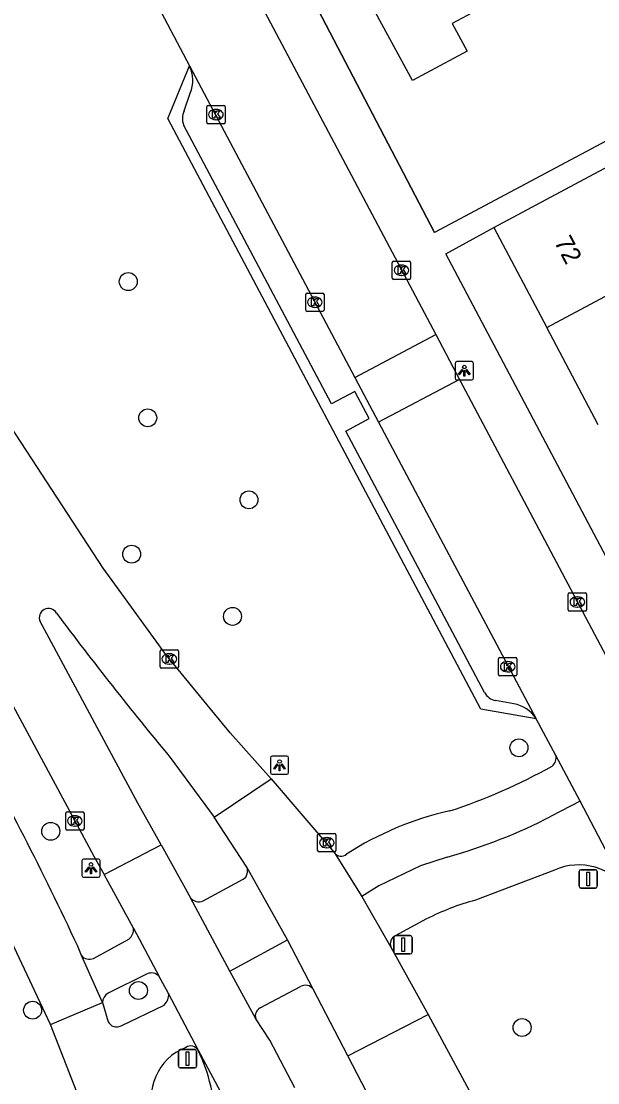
# Model space of a CAD drawing. Extents: x 157793 to 159380, y 380882 to 382313.
# Drawn here: x 158908.1 to 158939.6, y 381800.5 to 381858.4 of the extents above; entities that cross this region are included whole.
import ezdxf

# ---------------------------------------------------------------- set-up
doc = ezdxf.new("R2010")
doc.units = 0
for name, color, linetype in [('IMGEO_Boom', 7, 'Continuous'), ('IMGEO_Fietspad_gesloten', 7, 'Continuous'), ('IMGEO_Fietspad_open', 7, 'Continuous'), ('IMGEO_Kolk', 7, 'Continuous'), ('IMGEO_Lichtpunt', 7, 'Continuous'), ('IMGEO_Muur', 7, 'Continuous'), ('IMGEO_Pand', 7, 'Continuous'), ('IMGEO_Pand_nummerreeks', 7, 'Continuous'), ('IMGEO_Rijbaan_lokaal_gesloten', 7, 'Continuous'), ('IMGEO_Rijbaan_lokaal_open', 7, 'Continuous'), ('IMGEO_Verkeersbordpaal', 7, 'Continuous'), ('IMGEO_Voetpad_open', 7, 'Continuous')]:
    doc.layers.add(name, color=color, linetype=linetype)

msp = doc.modelspace()

# ---------------------------------------------------------------- linework, layer by layer
at = {"layer": 'IMGEO_Boom'}
for centre in [(158913.97, 381844.166), (158915.031, 381836.733), (158920.556, 381832.261), (158914.155, 381829.297), (158919.659, 381825.903), (158935.288, 381818.735), (158909.74, 381814.18), (158914.523, 381805.494), (158908.749, 381804.422), (158935.461, 381803.477)]:
    msp.add_circle(centre, 0.489, dxfattribs=at)
at = {"layer": 'IMGEO_Fietspad_gesloten'}
for points in [[(158909.734, 381803.643), (158906.164, 381811.184), (158902.407, 381818.335), (158892.504, 381836.976), (158876.865, 381865.95), (158872.746, 381873.772), (158868.388, 381881.765), (158860.851, 381894.387), (158858.529, 381898.284), (158857.433, 381899.967)], [(158911.412, 381807.403), (158911.194, 381807.946)], [(158912.565, 381804.841), (158911.412, 381807.403)], [(158909.734, 381803.643), (158912.565, 381804.841)]]:
    msp.add_lwpolyline(points, dxfattribs=at)
msp.add_arc((158748.702, 381732.148), 179.301, 25.00774, 29.24069, dxfattribs=at)
at = {"layer": 'IMGEO_Fietspad_open'}
for points in [[(158938.624, 381815.817), (158937.055, 381815.008)], [(158931.369, 381812.777), (158929.922, 381812.298), (158927.642, 381811.212), (158926.718, 381810.628)], [(158937.223, 381812.064), (158932.918, 381810.421)], [(158930.244, 381809.398), (158928.533, 381808.487)], [(158919.51, 381806.555), (158922.66, 381808.266)], [(158921.171, 381804.557), (158923.374, 381805.713)], [(158912.565, 381804.841), (158912.865, 381803.794)], [(158913.575, 381803.572), (158915.923, 381804.703)], [(158912.349, 381796.941), (158909.734, 381803.643)]]:
    msp.add_lwpolyline(points, dxfattribs=at)
for centre, radius, start, end in [((158923.643, 381840.829), 29.096, 285.39847, 297.44836), ((158938.54, 381809.159), 3.189, 32.8465, 114.38218), ((158936.222, 381797.779), 13.066, 104.64569, 117.2253), ((158928.822, 381808.016), 0.552, 121.59591, 197.31178), ((158923.635, 381805.226), 0.553, 39.31268, 118.19541), ((158915.458, 381805.25), 0.718, 310.34249, 6.92989), ((158921.404, 381804.113), 0.501, 117.68253, 197.92392), ((158913.33, 381804.035), 0.524, 207.39574, 297.87783), ((158918.219, 381799.599), 3.007, 111.71256, 200.88882), ((158917.369, 381801.987), 0.483, 28.59729, 122.78063)]:
    msp.add_arc(centre, radius, start, end, dxfattribs=at)
at = {"layer": 'IMGEO_Kolk'}
for p, q in [((158918.326, 381853.775), (158919.178, 381853.775)), ((158918.251, 381852.849), (158918.251, 381853.701)), ((158918.739, 381853.555), (158918.764, 381853.555)), ((158919.252, 381853.701), (158919.252, 381852.849)), ((158919.178, 381852.775), (158918.326, 381852.775)), ((158918.762, 381852.995), (158918.737, 381852.995)), ((158928.377, 381844.358), (158928.377, 381845.21)), ((158928.452, 381845.284), (158929.304, 381845.284)), ((158929.378, 381845.21), (158929.378, 381844.358)), ((158928.865, 381845.064), (158928.89, 381845.064)), ((158929.304, 381844.284), (158928.452, 381844.284)), ((158928.888, 381844.504), (158928.863, 381844.504)), ((158923.651, 381842.614), (158923.651, 381843.466)), ((158923.726, 381843.54), (158924.578, 381843.54)), ((158924.652, 381843.466), (158924.652, 381842.614)), ((158924.139, 381843.32), (158924.164, 381843.32)), ((158924.578, 381842.54), (158923.726, 381842.54)), ((158924.162, 381842.76), (158924.137, 381842.76)), ((158938.052, 381827.188), (158938.904, 381827.188)), ((158937.977, 381826.262), (158937.977, 381827.114)), ((158938.465, 381826.968), (158938.49, 381826.968)), ((158938.978, 381827.114), (158938.978, 381826.262)), ((158938.904, 381826.188), (158938.052, 381826.188)), ((158938.488, 381826.408), (158938.463, 381826.408)), ((158915.71, 381823.156), (158915.71, 381824.008)), ((158915.785, 381824.082), (158916.637, 381824.082)), ((158916.198, 381823.862), (158916.223, 381823.862)), ((158916.711, 381824.008), (158916.711, 381823.156)), ((158916.221, 381823.302), (158916.196, 381823.302)), ((158934.174, 381822.731), (158934.174, 381823.583)), ((158934.249, 381823.657), (158935.101, 381823.657)), ((158934.662, 381823.437), (158934.687, 381823.437)), ((158935.175, 381823.583), (158935.175, 381822.731)), ((158916.637, 381823.082), (158915.785, 381823.082)), ((158935.101, 381822.657), (158934.249, 381822.657)), ((158934.685, 381822.877), (158934.66, 381822.877)), ((158910.554, 381814.32), (158910.554, 381815.172)), ((158910.629, 381815.246), (158911.481, 381815.246)), ((158911.042, 381815.026), (158911.067, 381815.026)), ((158911.555, 381815.172), (158911.555, 381814.32)), ((158911.065, 381814.466), (158911.04, 381814.466)), ((158911.481, 381814.246), (158910.629, 381814.246)), ((158924.303, 381813.136), (158924.303, 381813.988)), ((158924.378, 381814.062), (158925.23, 381814.062)), ((158924.791, 381813.842), (158924.816, 381813.842)), ((158925.304, 381813.988), (158925.304, 381813.136)), ((158924.814, 381813.282), (158924.789, 381813.282)), ((158925.23, 381813.062), (158924.378, 381813.062))]:
    msp.add_line(p, q, dxfattribs=at)
for points in [[(158918.326, 381853.775), (158919.178, 381853.775)], [(158918.251, 381852.849), (158918.251, 381853.701)], [(158918.572, 381853.475), (158918.695, 381853.475), (158918.695, 381853.324), (158918.825, 381853.475), (158918.989, 381853.475), (158918.843, 381853.324), (158918.996, 381853.075), (158918.844, 381853.075), (158918.759, 381853.239), (158918.695, 381853.172), (158918.695, 381853.075), (158918.572, 381853.075), (158918.572, 381853.475)], [(158919.252, 381853.701), (158919.252, 381852.849)], [(158919.178, 381852.775), (158918.326, 381852.775)], [(158928.377, 381844.358), (158928.377, 381845.21)], [(158928.452, 381845.284), (158929.304, 381845.284)], [(158929.378, 381845.21), (158929.378, 381844.358)], [(158928.698, 381844.984), (158928.821, 381844.984), (158928.821, 381844.833), (158928.951, 381844.984), (158929.115, 381844.984), (158928.969, 381844.833), (158929.122, 381844.584), (158928.97, 381844.584), (158928.885, 381844.748), (158928.821, 381844.681), (158928.821, 381844.584), (158928.698, 381844.584), (158928.698, 381844.984)], [(158929.304, 381844.284), (158928.452, 381844.284)], [(158923.651, 381842.614), (158923.651, 381843.466)], [(158923.726, 381843.54), (158924.578, 381843.54)], [(158924.652, 381843.466), (158924.652, 381842.614)], [(158923.972, 381843.24), (158924.095, 381843.24), (158924.095, 381843.089), (158924.225, 381843.24), (158924.389, 381843.24), (158924.243, 381843.089), (158924.396, 381842.84), (158924.244, 381842.84), (158924.159, 381843.004), (158924.095, 381842.937), (158924.095, 381842.84), (158923.972, 381842.84), (158923.972, 381843.24)], [(158924.578, 381842.54), (158923.726, 381842.54)], [(158938.052, 381827.188), (158938.904, 381827.188)], [(158937.977, 381826.262), (158937.977, 381827.114)], [(158938.298, 381826.888), (158938.421, 381826.888), (158938.421, 381826.737), (158938.551, 381826.888), (158938.715, 381826.888), (158938.569, 381826.737), (158938.722, 381826.488), (158938.57, 381826.488), (158938.485, 381826.652), (158938.421, 381826.585), (158938.421, 381826.488), (158938.298, 381826.488), (158938.298, 381826.888)], [(158938.978, 381827.114), (158938.978, 381826.262)], [(158938.904, 381826.188), (158938.052, 381826.188)], [(158915.71, 381823.156), (158915.71, 381824.008)], [(158915.785, 381824.082), (158916.637, 381824.082)], [(158916.031, 381823.782), (158916.154, 381823.782), (158916.154, 381823.631), (158916.284, 381823.782), (158916.448, 381823.782), (158916.302, 381823.631), (158916.455, 381823.382), (158916.303, 381823.382), (158916.218, 381823.546), (158916.154, 381823.479), (158916.154, 381823.382), (158916.031, 381823.382), (158916.031, 381823.782)], [(158916.711, 381824.008), (158916.711, 381823.156)], [(158934.174, 381822.731), (158934.174, 381823.583)], [(158934.249, 381823.657), (158935.101, 381823.657)], [(158934.495, 381823.357), (158934.618, 381823.357), (158934.618, 381823.206), (158934.748, 381823.357), (158934.912, 381823.357), (158934.766, 381823.206), (158934.919, 381822.957), (158934.767, 381822.957), (158934.682, 381823.121), (158934.618, 381823.054), (158934.618, 381822.957), (158934.495, 381822.957), (158934.495, 381823.357)], [(158935.175, 381823.583), (158935.175, 381822.731)], [(158916.637, 381823.082), (158915.785, 381823.082)], [(158935.101, 381822.657), (158934.249, 381822.657)], [(158910.554, 381814.32), (158910.554, 381815.172)], [(158910.629, 381815.246), (158911.481, 381815.246)], [(158911.555, 381815.172), (158911.555, 381814.32)], [(158910.875, 381814.946), (158910.998, 381814.946), (158910.998, 381814.795), (158911.128, 381814.946), (158911.292, 381814.946), (158911.146, 381814.795), (158911.299, 381814.546), (158911.147, 381814.546), (158911.062, 381814.71), (158910.998, 381814.643), (158910.998, 381814.546), (158910.875, 381814.546), (158910.875, 381814.946)], [(158911.481, 381814.246), (158910.629, 381814.246)], [(158924.303, 381813.136), (158924.303, 381813.988)], [(158924.378, 381814.062), (158925.23, 381814.062)], [(158925.304, 381813.988), (158925.304, 381813.136)], [(158924.624, 381813.762), (158924.747, 381813.762), (158924.747, 381813.611), (158924.877, 381813.762), (158925.041, 381813.762), (158924.895, 381813.611), (158925.048, 381813.362), (158924.896, 381813.362), (158924.811, 381813.526), (158924.747, 381813.459), (158924.747, 381813.362), (158924.624, 381813.362), (158924.624, 381813.762)], [(158925.23, 381813.062), (158924.378, 381813.062)]]:
    msp.add_lwpolyline(points, dxfattribs=at)
for centre, start, end in [((158918.328, 381853.699), 91.55205, 178.44795), ((158918.328, 381853.699), 91.55205, 178.44795), ((158919.176, 381853.699), 1.55205, 88.44795), ((158919.176, 381853.699), 1.55205, 88.44795), ((158918.328, 381852.851), 181.55205, 268.44795), ((158918.328, 381852.851), 181.55205, 268.44795), ((158919.176, 381852.851), 271.55205, 358.44795), ((158919.176, 381852.851), 271.55205, 358.44795), ((158928.454, 381845.208), 91.55205, 178.44795), ((158928.454, 381845.208), 91.55205, 178.44795), ((158929.302, 381845.208), 1.55205, 88.44795), ((158929.302, 381845.208), 1.55205, 88.44795), ((158928.454, 381844.36), 181.55205, 268.44795), ((158928.454, 381844.36), 181.55205, 268.44795), ((158929.302, 381844.36), 271.55205, 358.44795), ((158929.302, 381844.36), 271.55205, 358.44795), ((158923.728, 381843.464), 91.55205, 178.44795), ((158923.728, 381843.464), 91.55205, 178.44795), ((158924.576, 381843.464), 1.55205, 88.44795), ((158924.576, 381843.464), 1.55205, 88.44795), ((158923.728, 381842.616), 181.55205, 268.44795), ((158923.728, 381842.616), 181.55205, 268.44795), ((158924.576, 381842.616), 271.55205, 358.44795), ((158924.576, 381842.616), 271.55205, 358.44795), ((158938.054, 381827.112), 91.55205, 178.44795), ((158938.054, 381827.112), 91.55205, 178.44795), ((158938.902, 381827.112), 1.55205, 88.44795), ((158938.902, 381827.112), 1.55205, 88.44795), ((158938.054, 381826.264), 181.55205, 268.44795), ((158938.054, 381826.264), 181.55205, 268.44795), ((158938.902, 381826.264), 271.55205, 358.44795), ((158938.902, 381826.264), 271.55205, 358.44795), ((158915.787, 381824.006), 91.55205, 178.44795), ((158915.787, 381824.006), 91.55205, 178.44795), ((158916.635, 381824.006), 1.55205, 88.44795), ((158916.635, 381824.006), 1.55205, 88.44795), ((158915.787, 381823.158), 181.55205, 268.44795), ((158915.787, 381823.158), 181.55205, 268.44795), ((158916.635, 381823.158), 271.55205, 358.44795), ((158916.635, 381823.158), 271.55205, 358.44795), ((158934.251, 381823.581), 91.55205, 178.44795), ((158934.251, 381823.581), 91.55205, 178.44795), ((158935.099, 381823.581), 1.55205, 88.44795), ((158935.099, 381823.581), 1.55205, 88.44795), ((158934.251, 381822.733), 181.55205, 268.44795), ((158934.251, 381822.733), 181.55205, 268.44795), ((158935.099, 381822.733), 271.55205, 358.44795), ((158935.099, 381822.733), 271.55205, 358.44795), ((158910.631, 381815.17), 91.55205, 178.44795), ((158910.631, 381815.17), 91.55205, 178.44795), ((158911.479, 381815.17), 1.55205, 88.44795), ((158911.479, 381815.17), 1.55205, 88.44795), ((158910.631, 381814.322), 181.55205, 268.44795), ((158910.631, 381814.322), 181.55205, 268.44795), ((158911.479, 381814.322), 271.55205, 358.44795), ((158911.479, 381814.322), 271.55205, 358.44795), ((158924.38, 381813.986), 91.55205, 178.44795), ((158924.38, 381813.986), 91.55205, 178.44795), ((158925.228, 381813.986), 1.55205, 88.44795), ((158925.228, 381813.986), 1.55205, 88.44795), ((158924.38, 381813.138), 181.55205, 268.44795), ((158924.38, 381813.138), 181.55205, 268.44795), ((158925.228, 381813.138), 271.55205, 358.44795), ((158925.228, 381813.138), 271.55205, 358.44795)]:
    msp.add_arc(centre, 0.0765, start, end, dxfattribs=at)
for centre, major_axis, ratio, start_param, end_param in [((158918.738, 381853.275), (-0.387, 0.002), 0.722429, 4.712389, 7.853982), ((158918.763, 381853.275), (-0.39, 0.002), 0.717154, 1.570796, 4.712389), ((158928.864, 381844.784), (-0.387, 0.002), 0.722429, 4.712389, 7.853982), ((158928.889, 381844.784), (-0.39, 0.002), 0.717154, 1.570796, 4.712389), ((158924.138, 381843.04), (-0.387, 0.002), 0.722429, 4.712389, 7.853982), ((158924.163, 381843.04), (-0.39, 0.002), 0.717154, 1.570796, 4.712389), ((158938.464, 381826.688), (-0.387, 0.002), 0.722429, 4.712389, 7.853982), ((158938.489, 381826.688), (-0.39, 0.002), 0.717154, 1.570796, 4.712389), ((158916.197, 381823.582), (-0.387, 0.002), 0.722429, 4.712389, 7.853982), ((158916.222, 381823.582), (-0.39, 0.002), 0.717154, 1.570796, 4.712389), ((158934.661, 381823.157), (-0.387, 0.002), 0.722429, 4.712389, 7.853982), ((158934.686, 381823.157), (-0.39, 0.002), 0.717154, 1.570796, 4.712389), ((158911.041, 381814.746), (-0.387, 0.002), 0.722429, 4.712389, 7.853982), ((158911.066, 381814.746), (-0.39, 0.002), 0.717154, 1.570796, 4.712389), ((158924.79, 381813.562), (-0.387, 0.002), 0.722429, 4.712389, 7.853982), ((158924.815, 381813.562), (-0.39, 0.002), 0.717154, 1.570796, 4.712389)]:
    msp.add_ellipse(centre, major_axis=major_axis, ratio=ratio, start_param=start_param, end_param=end_param, dxfattribs=at)
at = {"layer": 'IMGEO_Lichtpunt'}
for p, q in [((158931.808, 381839.706), (158931.808, 381838.899)), ((158931.808, 381839.706), (158931.808, 381838.899)), ((158932.71, 381839.801), (158931.902, 381839.801)), ((158932.71, 381839.801), (158931.902, 381839.801)), ((158932.804, 381838.899), (158932.804, 381839.706)), ((158932.804, 381838.899), (158932.804, 381839.706)), ((158931.902, 381838.805), (158932.71, 381838.805)), ((158931.902, 381838.805), (158932.71, 381838.805)), ((158921.724, 381818.19), (158921.724, 381817.383)), ((158921.724, 381818.19), (158921.724, 381817.383)), ((158922.626, 381818.285), (158921.818, 381818.285)), ((158922.626, 381818.285), (158921.818, 381818.285)), ((158922.72, 381817.383), (158922.72, 381818.19)), ((158922.72, 381817.383), (158922.72, 381818.19)), ((158921.818, 381817.289), (158922.626, 381817.289)), ((158921.818, 381817.289), (158922.626, 381817.289)), ((158912.34, 381812.667), (158911.532, 381812.667)), ((158912.34, 381812.667), (158911.532, 381812.667)), ((158911.438, 381812.572), (158911.438, 381811.765)), ((158911.438, 381812.572), (158911.438, 381811.765)), ((158912.434, 381811.765), (158912.434, 381812.572)), ((158912.434, 381811.765), (158912.434, 381812.572)), ((158911.532, 381811.671), (158912.34, 381811.671)), ((158911.532, 381811.671), (158912.34, 381811.671))]:
    msp.add_line(p, q, dxfattribs=at)
for points in [[(158932.182, 381839.37), (158932.221, 381839.342), (158932.033, 381839.08), (158931.995, 381839.107), (158932.182, 381839.37)], [(158932.284, 381839.322), (158932.331, 381839.322), (158932.331, 381839), (158932.284, 381839), (158932.284, 381839.322)], [(158932.394, 381839.342), (158932.432, 381839.369), (158932.619, 381839.107), (158932.58, 381839.079), (158932.394, 381839.342)], [(158922.098, 381817.854), (158922.137, 381817.826), (158921.949, 381817.564), (158921.911, 381817.591), (158922.098, 381817.854)], [(158922.2, 381817.806), (158922.247, 381817.806), (158922.247, 381817.484), (158922.2, 381817.484), (158922.2, 381817.806)], [(158922.31, 381817.826), (158922.348, 381817.853), (158922.535, 381817.591), (158922.496, 381817.563), (158922.31, 381817.826)], [(158911.812, 381812.236), (158911.851, 381812.208), (158911.663, 381811.946), (158911.625, 381811.973), (158911.812, 381812.236)], [(158911.914, 381812.188), (158911.961, 381812.188), (158911.961, 381811.866), (158911.914, 381811.866), (158911.914, 381812.188)], [(158912.024, 381812.208), (158912.062, 381812.235), (158912.249, 381811.973), (158912.21, 381811.945), (158912.024, 381812.208)]]:
    msp.add_lwpolyline(points, dxfattribs=at)
for centre in [(158932.307, 381839.504), (158922.223, 381817.988), (158911.937, 381812.37)]:
    msp.add_circle(centre, 0.0994, dxfattribs=at)
for centre, start, end in [((158931.902, 381839.706), 90, 180), ((158931.902, 381839.706), 90, 180), ((158932.71, 381839.706), 0, 90), ((158932.71, 381839.706), 0, 90), ((158931.902, 381838.899), 180, 270), ((158931.902, 381838.899), 180, 270), ((158932.71, 381838.899), 270, 0), ((158932.71, 381838.899), 270, 360), ((158921.818, 381818.19), 90, 180), ((158921.818, 381818.19), 90, 180), ((158922.626, 381818.19), 0, 90), ((158922.626, 381818.19), 0, 90), ((158921.818, 381817.383), 180, 270), ((158921.818, 381817.383), 180, 270), ((158922.626, 381817.383), 270, 0), ((158922.626, 381817.383), 270, 360), ((158911.532, 381812.572), 90, 180), ((158911.532, 381812.572), 90, 180), ((158912.34, 381812.572), 0, 90), ((158912.34, 381812.572), 0, 90), ((158911.532, 381811.765), 180, 270), ((158911.532, 381811.765), 180, 270), ((158912.34, 381811.765), 270, 0), ((158912.34, 381811.765), 270, 360)]:
    msp.add_arc(centre, 0.0946, start, end, dxfattribs=at)
at = {"layer": 'IMGEO_Muur'}
msp.add_lwpolyline([(158923.502, 381860.613), (158930.684, 381846.84)], dxfattribs=at)
at = {"layer": 'IMGEO_Pand'}
for points in [[(158936.833, 381861.017), (158931.646, 381858.237), (158932.456, 381856.726), (158929.476, 381855.129), (158926.574, 381860.503), (158929.282, 381861.979), (158926.737, 381866.739), (158929.375, 381868.153), (158929.14, 381868.591), (158931.941, 381870.092)], [(158933.924, 381847.115), (158938.335, 381849.471), (158941.853, 381851.349)], [(158933.924, 381847.115), (158936.813, 381841.66)], [(158936.813, 381841.66), (158944.749, 381845.89)], [(158939.621, 381836.358), (158936.813, 381841.66)]]:
    msp.add_lwpolyline(points, dxfattribs=at)
at = {"layer": 'IMGEO_Rijbaan_lokaal_gesloten'}
for points in [[(158889.759, 381854.497), (158901.072, 381833.271), (158911.017, 381814.818), (158912.093, 381812.82), (158912.647, 381811.818)], [(158921.766, 381817.049), (158919.537, 381819.56), (158916.026, 381823.82), (158913.083, 381827.864), (158912.599, 381828.533), (158907.581, 381836.23), (158898.949, 381852.347)], [(158915.766, 381813.434), (158914.496, 381815.723), (158909.647, 381824.715), (158909.166, 381825.624)], [(158916.254, 381818.211), (158918.65, 381814.943)], [(158918.65, 381814.943), (158921.766, 381817.049)], [(158921.766, 381817.049), (158925.218, 381813.005)], [(158920.434, 381812.219), (158918.65, 381814.943)], [(158912.647, 381811.818), (158915.766, 381813.434)], [(158915.766, 381813.434), (158917.371, 381810.542)], [(158925.218, 381813.005), (158926.718, 381810.628)], [(158922.66, 381808.266), (158920.434, 381812.219)], [(158914.261, 381808.903), (158912.647, 381811.818)], [(158919.51, 381806.555), (158917.371, 381810.542)], [(158926.718, 381810.628), (158928.295, 381807.852)], [(158914.261, 381808.903), (158915.656, 381806.262)], [(158924.063, 381805.576), (158922.66, 381808.266)], [(158928.295, 381807.852), (158930.337, 381804.186)], [(158920.927, 381803.959), (158919.51, 381806.555)], [(158916.171, 381805.337), (158915.656, 381806.262)], [(158917.793, 381802.218), (158916.171, 381805.337)], [(158925.952, 381801.932), (158924.063, 381805.576)], [(158925.952, 381801.932), (158930.337, 381804.186)], [(158930.337, 381804.186), (158943.604, 381779.619), (158945.401, 381776.247)], [(158923.055, 381800.18), (158921.688, 381802.778), (158920.927, 381803.959)], [(158919.795, 381798.501), (158917.793, 381802.218)], [(158927.728, 381798.505), (158925.952, 381801.932)]]:
    msp.add_lwpolyline(points, dxfattribs=at)
for centre, radius, start, end in [((158909.612, 381825.844), 0.497, 28.84908, 206.29209), ((159074.068, 381949.014), 204.975, 216.85058, 219.65325), ((158909.047, 381798.035), 9.694, 1.3884, 25.56135)]:
    msp.add_arc(centre, radius, start, end, dxfattribs=at)
at = {"layer": 'IMGEO_Rijbaan_lokaal_open'}
for points in [[(158918.2, 381864.943), (158918.234, 381864.879), (158930.75, 381841.271)], [(158914.063, 381861.768), (158914.4, 381861.338), (158914.696, 381860.879), (158914.95, 381860.396), (158915.442, 381859.484), (158917.314, 381855.931)], [(158917.314, 381855.931), (158926.339, 381838.934)], [(158926.339, 381838.934), (158930.75, 381841.271)], [(158930.75, 381841.271), (158932.042, 381838.833)], [(158926.339, 381838.934), (158927.633, 381836.496)], [(158932.042, 381838.833), (158927.633, 381836.496)], [(158932.042, 381838.833), (158954.124, 381797.18)], [(158927.633, 381836.496), (158936.224, 381820.317)], [(158937.307, 381818.318), (158936.224, 381820.317)], [(158938.624, 381815.817), (158937.307, 381818.318)], [(158941.219, 381810.889), (158938.624, 381815.817)]]:
    msp.add_lwpolyline(points, dxfattribs=at)
at = {"layer": 'IMGEO_Verkeersbordpaal'}
for p, q in [((158938.571, 381811.183), (158938.571, 381811.983)), ((158938.571, 381811.983), (158938.571, 381811.183)), ((158938.671, 381812.083), (158939.461, 381812.083)), ((158939.461, 381812.083), (158938.671, 381812.083)), ((158939.561, 381811.983), (158939.561, 381811.183)), ((158939.561, 381811.183), (158939.561, 381811.983)), ((158939.461, 381811.083), (158938.671, 381811.083)), ((158938.671, 381811.083), (158939.461, 381811.083)), ((158928.469, 381807.593), (158928.469, 381808.393)), ((158928.469, 381808.393), (158928.469, 381807.593)), ((158928.569, 381808.493), (158929.359, 381808.493)), ((158929.359, 381808.493), (158928.569, 381808.493)), ((158929.459, 381808.393), (158929.459, 381807.593)), ((158929.459, 381807.593), (158929.459, 381808.393)), ((158929.359, 381807.493), (158928.569, 381807.493)), ((158928.569, 381807.493), (158929.359, 381807.493)), ((158916.808, 381802.272), (158917.598, 381802.272)), ((158917.598, 381802.272), (158916.808, 381802.272)), ((158916.708, 381801.372), (158916.708, 381802.172)), ((158916.708, 381802.172), (158916.708, 381801.372)), ((158917.698, 381802.172), (158917.698, 381801.372)), ((158917.698, 381801.372), (158917.698, 381802.172)), ((158917.598, 381801.272), (158916.808, 381801.272)), ((158916.808, 381801.272), (158917.598, 381801.272))]:
    msp.add_line(p, q, dxfattribs=at)
for points in [[(158938.991, 381811.958), (158939.141, 381811.958), (158939.141, 381811.208), (158938.991, 381811.208), (158938.991, 381811.958)], [(158928.889, 381808.368), (158929.039, 381808.368), (158929.039, 381807.618), (158928.889, 381807.618), (158928.889, 381808.368)], [(158917.128, 381802.147), (158917.278, 381802.147), (158917.278, 381801.397), (158917.128, 381801.397), (158917.128, 381802.147)]]:
    msp.add_lwpolyline(points, dxfattribs=at)
for centre, start, end in [((158938.671, 381811.983), 90, 180), ((158938.671, 381811.983), 90, 180), ((158939.461, 381811.983), 0, 90), ((158939.461, 381811.983), 360, 90), ((158938.671, 381811.183), 180, 270), ((158938.671, 381811.183), 180, 270), ((158939.461, 381811.183), 270, 0), ((158939.461, 381811.183), 270, 0), ((158928.569, 381808.393), 90, 180), ((158928.569, 381808.393), 90, 180), ((158929.359, 381808.393), 0, 90), ((158929.359, 381808.393), 360, 90), ((158928.569, 381807.593), 180, 270), ((158928.569, 381807.593), 180, 270), ((158929.359, 381807.593), 270, 0), ((158929.359, 381807.593), 270, 0), ((158916.808, 381802.172), 90, 180), ((158916.808, 381802.172), 90, 180), ((158917.598, 381802.172), 0, 90), ((158917.598, 381802.172), 360, 90), ((158916.808, 381801.372), 180, 270), ((158916.808, 381801.372), 180, 270), ((158917.598, 381801.372), 270, 0), ((158917.598, 381801.372), 270, 0)]:
    msp.add_arc(centre, 0.1, start, end, dxfattribs=at)
at = {"layer": 'IMGEO_Voetpad_open'}
for points in [[(158954.367, 381859.47), (158930.684, 381846.84), (158923.502, 381860.613), (158920.632, 381865.833)], [(158936.224, 381820.317), (158933.216, 381820.844), (158916.136, 381853.061), (158917.314, 381855.931)], [(158917.022, 381853.471), (158917.347, 381854.447)], [(158933.408, 381821.753), (158925.846, 381836.014), (158927.109, 381836.7), (158926.342, 381838.163), (158925.063, 381837.491), (158916.992, 381852.713)], [(158959.541, 381792.313), (158931.302, 381845.672), (158933.924, 381847.115)], [(158935.012, 381821.128), (158934.015, 381821.311)], [(158918.048, 381810.381), (158920.235, 381811.561)], [(158912.073, 381807.25), (158913.998, 381808.302)], [(158915.001, 381806.402), (158912.868, 381805.343)]]:
    msp.add_lwpolyline(points, dxfattribs=at)
for centre, radius, start, end in [((158915.684, 381855.152), 1.806, 337.00906, 25.53871), ((158917.82, 381853.06), 0.898, 152.74364, 202.72344), ((158934.172, 381822.164), 0.867, 208.27851, 259.59943), ((158934.736, 381819.405), 1.745, 31.51671, 80.90701), ((158936.754, 381818.189), 0.568, 307.65993, 13.17039), ((158921.422, 381845.903), 32.235, 288.2383, 299.10537), ((158935.2, 381798.586), 17.105, 102.45753, 123.00755), ((158925.588, 381813.303), 0.475, 218.86986, 308.24144), ((158919.974, 381811.999), 0.51, 300.76958, 25.57647), ((158917.822, 381810.936), 0.599, 221.09905, 292.14647), ((158913.594, 381808.837), 0.67, 307.06565, 5.66559), ((158911.843, 381807.761), 0.56, 219.70303, 294.23178), ((158915.236, 381805.899), 0.555, 40.80373, 115.0665), ((158913.149, 381804.831), 0.584, 118.73259, 179.03825)]:
    msp.add_arc(centre, radius, start, end, dxfattribs=at)

# ---------------------------------------------------------------- texts
at = {"layer": 'IMGEO_Pand_nummerreeks'}
msp.add_text('72', height=1, rotation=297.90856, dxfattribs=at).set_placement((158937.188, 381846.336))

doc.saveas('drawing.dxf')
